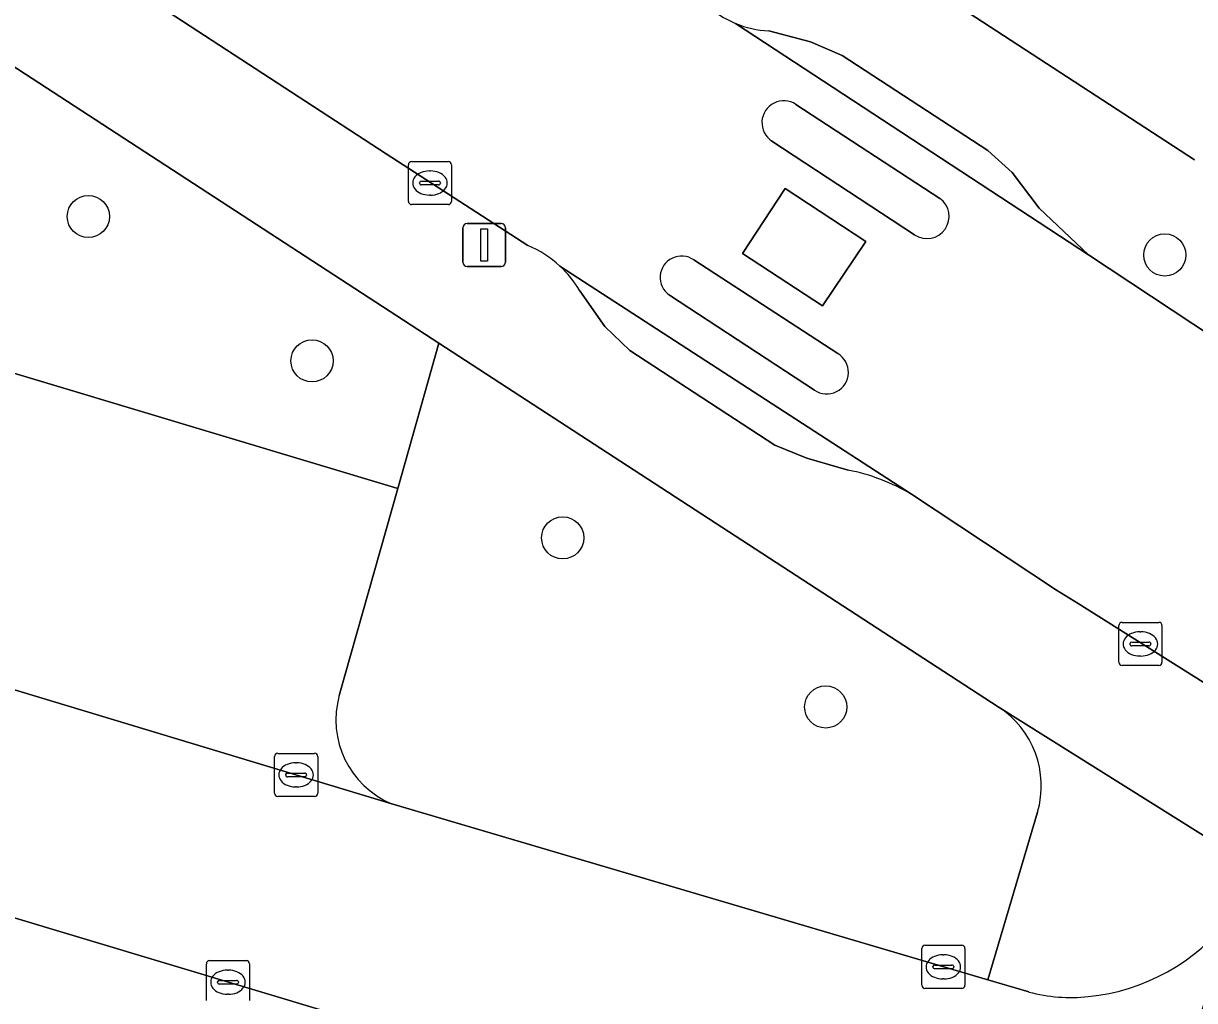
# Model space of a CAD drawing. Extents: x 162184 to 163154, y 385507 to 386516.
# Drawn here: x 162777.97 to 162805.12, y 386213.02 to 386235.69 of the extents above; entities that cross this region are included whole.
import ezdxf

# ---------------------------------------------------------------- set-up
doc = ezdxf.new("R2010")
doc.units = 0
for name, color, linetype in [('IMGEO_Boom', 7, 'Continuous'), ('IMGEO_Erf', 7, 'Continuous'), ('IMGEO_Groenvoorziening', 7, 'Continuous'), ('IMGEO_Kolk', 7, 'Continuous'), ('IMGEO_Lichtmast', 7, 'Continuous'), ('IMGEO_Parkeervlak_open', 7, 'Continuous'), ('IMGEO_Rijbaan_lokaal_gesloten', 7, 'Continuous'), ('IMGEO_Rijbaan_lokaal_open', 7, 'Continuous'), ('IMGEO_Verkeerseiland_open', 7, 'Continuous'), ('IMGEO_Voetpad_open', 7, 'Continuous')]:
    doc.layers.add(name, color=color, linetype=linetype)

msp = doc.modelspace()

# ---------------------------------------------------------------- linework, layer by layer
at = {"layer": 'IMGEO_Boom'}
for centre in [(162779.474, 386231.207), (162804.434, 386230.316), (162784.66, 386227.859), (162790.474, 386223.754), (162796.571, 386219.832)]:
    msp.add_circle(centre, 0.489, dxfattribs=at)
at = {"layer": 'IMGEO_Erf'}
msp.add_lwpolyline([(162732.367, 386361.489), (162726.815, 386365.179), (162725.455, 386363.095), (162689.488, 386307.968), (162695.171, 386304.265), (162697.61, 386302.685), (162711.738, 386293.458), (162766.229, 386257.869), (162771.924, 386254.15), (162776.446, 386251.199), (162778.287, 386250), (162805.125, 386232.524)], dxfattribs=at)
at = {"layer": 'IMGEO_Groenvoorziening'}
for points in [[(162743.549, 386234.741), (162744.259, 386237.638), (162786.65, 386224.899), (162787.604, 386228.272), (162776.216, 386235.679), (162774.422, 386232.951), (162735.341, 386245.037), (162730.989, 386230.496)], [(162800.571, 386219.838), (162787.604, 386228.272), (162786.65, 386224.899), (162785.293, 386220.102)], [(162786.507, 386217.588), (162800.328, 386213.502), (162801.485, 386217.389)]]:
    msp.add_lwpolyline(points, dxfattribs=at)
for centre, radius, start, end in [((162787.318, 386219.53), 2.105, 164.2254, 247.326), ((162799.38, 386217.998), 2.191, 343.8536, 57.0789)]:
    msp.add_arc(centre, radius, start, end, dxfattribs=at)
at = {"layer": 'IMGEO_Kolk'}
for p, q in [((162786.969, 386232.483), (162787.821, 386232.483)), ((162786.894, 386231.557), (162786.894, 386232.409)), ((162787.382, 386232.263), (162787.407, 386232.263)), ((162787.895, 386232.409), (162787.895, 386231.557)), ((162787.153, 386231.977), (162787.153, 386231.989)), ((162787.591, 386231.94), (162787.193, 386231.94)), ((162787.196, 386232.026), (162787.594, 386232.026)), ((162787.637, 386231.989), (162787.637, 386231.977)), ((162787.405, 386231.703), (162787.38, 386231.703)), ((162787.821, 386231.483), (162786.969, 386231.483)), ((162803.368, 386220.868), (162803.368, 386221.72)), ((162803.443, 386221.794), (162804.295, 386221.794)), ((162804.369, 386221.72), (162804.369, 386220.868)), ((162803.67, 386221.337), (162804.068, 386221.337)), ((162803.856, 386221.574), (162803.881, 386221.574)), ((162803.627, 386221.288), (162803.627, 386221.3)), ((162804.065, 386221.251), (162803.667, 386221.251)), ((162804.111, 386221.3), (162804.111, 386221.288)), ((162804.295, 386220.794), (162803.443, 386220.794)), ((162803.879, 386221.014), (162803.854, 386221.014)), ((162783.79, 386217.831), (162783.79, 386218.683)), ((162783.865, 386218.757), (162784.717, 386218.757)), ((162784.791, 386218.683), (162784.791, 386217.831)), ((162784.278, 386218.537), (162784.303, 386218.537)), ((162784.049, 386218.251), (162784.049, 386218.263)), ((162784.487, 386218.214), (162784.089, 386218.214)), ((162784.092, 386218.3), (162784.49, 386218.3)), ((162784.533, 386218.263), (162784.533, 386218.251)), ((162784.301, 386217.977), (162784.276, 386217.977)), ((162784.717, 386217.757), (162783.865, 386217.757)), ((162798.874, 386214.305), (162799.726, 386214.305)), ((162798.799, 386213.379), (162798.799, 386214.231)), ((162799.287, 386214.085), (162799.312, 386214.085)), ((162799.8, 386214.231), (162799.8, 386213.379)), ((162782.21, 386213.023), (162782.21, 386213.875)), ((162782.285, 386213.949), (162783.137, 386213.949)), ((162782.698, 386213.729), (162782.723, 386213.729)), ((162783.211, 386213.875), (162783.211, 386213.023)), ((162799.058, 386213.799), (162799.058, 386213.811)), ((162799.496, 386213.762), (162799.098, 386213.762)), ((162799.101, 386213.848), (162799.499, 386213.848)), ((162799.542, 386213.811), (162799.542, 386213.799)), ((162782.469, 386213.443), (162782.469, 386213.455)), ((162782.512, 386213.492), (162782.91, 386213.492)), ((162782.953, 386213.455), (162782.953, 386213.443)), ((162799.31, 386213.525), (162799.285, 386213.525)), ((162782.907, 386213.406), (162782.509, 386213.406)), ((162799.726, 386213.305), (162798.874, 386213.305)), ((162782.721, 386213.169), (162782.696, 386213.169))]:
    msp.add_line(p, q, dxfattribs=at)
for points in [[(162786.969, 386232.483), (162787.821, 386232.483)], [(162786.894, 386231.557), (162786.894, 386232.409)], [(162787.895, 386232.409), (162787.895, 386231.557)], [(162787.821, 386231.483), (162786.969, 386231.483)], [(162803.368, 386220.868), (162803.368, 386221.72)], [(162803.443, 386221.794), (162804.295, 386221.794)], [(162804.369, 386221.72), (162804.369, 386220.868)], [(162804.295, 386220.794), (162803.443, 386220.794)], [(162783.79, 386217.831), (162783.79, 386218.683)], [(162783.865, 386218.757), (162784.717, 386218.757)], [(162784.791, 386218.683), (162784.791, 386217.831)], [(162784.717, 386217.757), (162783.865, 386217.757)], [(162798.874, 386214.305), (162799.726, 386214.305)], [(162798.799, 386213.379), (162798.799, 386214.231)], [(162799.8, 386214.231), (162799.8, 386213.379)], [(162782.21, 386213.023), (162782.21, 386213.875)], [(162782.285, 386213.949), (162783.137, 386213.949)], [(162783.211, 386213.875), (162783.211, 386213.023)], [(162799.726, 386213.305), (162798.874, 386213.305)]]:
    msp.add_lwpolyline(points, dxfattribs=at)
for centre, radius, start, end in [((162786.971, 386232.407), 0.0765, 91.552, 178.448), ((162786.971, 386232.407), 0.0765, 91.552, 178.448), ((162787.819, 386232.407), 0.0765, 1.552, 88.448), ((162787.819, 386232.407), 0.0765, 1.552, 88.448), ((162787.193, 386231.986), 0.0403, 85.8775, 175.7526), ((162787.19, 386231.976), 0.0366, 178.938, 274.7102), ((162787.594, 386231.983), 0.043, 264.8664, 352.4533), ((162787.598, 386231.988), 0.0386, 1.7309, 96.639), ((162786.971, 386231.559), 0.0765, 181.552, 268.448), ((162786.971, 386231.559), 0.0765, 181.552, 268.448), ((162787.819, 386231.559), 0.0765, 271.552, 358.448), ((162787.819, 386231.559), 0.0765, 271.552, 358.448), ((162803.445, 386221.718), 0.0765, 91.552, 178.448), ((162803.445, 386221.718), 0.0765, 91.552, 178.448), ((162804.293, 386221.718), 0.0765, 1.552, 88.448), ((162804.293, 386221.718), 0.0765, 1.552, 88.448), ((162803.667, 386221.297), 0.0403, 85.8775, 175.7526), ((162804.072, 386221.299), 0.0386, 1.7309, 96.639), ((162803.664, 386221.287), 0.0366, 178.938, 274.7102), ((162804.068, 386221.294), 0.043, 264.8664, 352.4533), ((162803.445, 386220.87), 0.0765, 181.552, 268.448), ((162803.445, 386220.87), 0.0765, 181.552, 268.448), ((162804.293, 386220.87), 0.0765, 271.552, 358.448), ((162804.293, 386220.87), 0.0765, 271.552, 358.448), ((162783.867, 386218.681), 0.0765, 91.552, 178.448), ((162783.867, 386218.681), 0.0765, 91.552, 178.448), ((162784.715, 386218.681), 0.0765, 1.552, 88.448), ((162784.715, 386218.681), 0.0765, 1.552, 88.448), ((162784.089, 386218.26), 0.0403, 85.8775, 175.7526), ((162784.086, 386218.25), 0.0366, 178.938, 274.7102), ((162784.49, 386218.257), 0.043, 264.8664, 352.4533), ((162784.494, 386218.262), 0.0386, 1.7309, 96.639), ((162783.867, 386217.833), 0.0765, 181.552, 268.448), ((162783.867, 386217.833), 0.0765, 181.552, 268.448), ((162784.715, 386217.833), 0.0765, 271.552, 358.448), ((162784.715, 386217.833), 0.0765, 271.552, 358.448), ((162798.876, 386214.229), 0.0765, 91.552, 178.448), ((162798.876, 386214.229), 0.0765, 91.552, 178.448), ((162799.724, 386214.229), 0.0765, 1.552, 88.448), ((162799.724, 386214.229), 0.0765, 1.552, 88.448), ((162782.287, 386213.873), 0.0765, 91.552, 178.448), ((162782.287, 386213.873), 0.0765, 91.552, 178.448), ((162783.135, 386213.873), 0.0765, 1.552, 88.448), ((162783.135, 386213.873), 0.0765, 1.552, 88.448), ((162799.098, 386213.808), 0.0403, 85.8775, 175.7526), ((162799.095, 386213.798), 0.0366, 178.938, 274.7102), ((162799.499, 386213.805), 0.043, 264.8664, 352.4533), ((162799.503, 386213.81), 0.0386, 1.7309, 96.639), ((162782.509, 386213.452), 0.0403, 85.8775, 175.7526), ((162782.914, 386213.454), 0.0386, 1.7309, 96.639), ((162782.506, 386213.442), 0.0366, 178.938, 274.7102), ((162782.91, 386213.449), 0.043, 264.8664, 352.4533), ((162798.876, 386213.381), 0.0765, 181.552, 268.448), ((162798.876, 386213.381), 0.0765, 181.552, 268.448), ((162799.724, 386213.381), 0.0765, 271.552, 358.448), ((162799.724, 386213.381), 0.0765, 271.552, 358.448)]:
    msp.add_arc(centre, radius, start, end, dxfattribs=at)
for centre, major_axis, ratio, start_param, end_param in [((162787.381, 386231.983), (-0.387, 0.002), 0.722429, 4.712389, 7.853982), ((162787.406, 386231.983), (-0.39, 0.002), 0.717154, 1.570796, 4.712389), ((162803.855, 386221.294), (-0.387, 0.002), 0.722429, 4.712389, 7.853982), ((162803.88, 386221.294), (-0.39, 0.002), 0.717154, 1.570796, 4.712389), ((162784.277, 386218.257), (-0.387, 0.002), 0.722429, 4.712389, 7.853982), ((162784.302, 386218.257), (-0.39, 0.002), 0.717154, 1.570796, 4.712389), ((162799.286, 386213.805), (-0.387, 0.002), 0.722429, 4.712389, 7.853982), ((162799.311, 386213.805), (-0.39, 0.002), 0.717154, 1.570796, 4.712389), ((162782.697, 386213.449), (-0.387, 0.002), 0.722429, 4.712389, 7.853982), ((162782.722, 386213.449), (-0.39, 0.002), 0.717154, 1.570796, 4.712389)]:
    msp.add_ellipse(centre, major_axis=major_axis, ratio=ratio, start_param=start_param, end_param=end_param, dxfattribs=at)
at = {"layer": 'IMGEO_Lichtmast'}
for p, q in [((162788.156, 386230.146), (162788.156, 386230.946)), ((162788.156, 386230.946), (162788.156, 386230.146)), ((162788.256, 386231.046), (162789.046, 386231.046)), ((162789.046, 386231.046), (162788.256, 386231.046)), ((162789.146, 386230.946), (162789.146, 386230.146)), ((162789.146, 386230.146), (162789.146, 386230.946)), ((162789.046, 386230.046), (162788.256, 386230.046)), ((162788.256, 386230.046), (162789.046, 386230.046))]:
    msp.add_line(p, q, dxfattribs=at)
msp.add_lwpolyline([(162788.576, 386230.921), (162788.726, 386230.921), (162788.726, 386230.171), (162788.576, 386230.171), (162788.576, 386230.921)], dxfattribs=at)
for centre, start, end in [((162788.256, 386230.946), 90, 180), ((162788.256, 386230.946), 90, 180), ((162789.046, 386230.946), 0, 90), ((162789.046, 386230.946), 360, 90), ((162788.256, 386230.146), 180, 270), ((162788.256, 386230.146), 180, 270), ((162789.046, 386230.146), 270, 0), ((162789.046, 386230.146), 270, 0)]:
    msp.add_arc(centre, 0.1, start, end, dxfattribs=at)
at = {"layer": 'IMGEO_Parkeervlak_open'}
for points in [[(162785.293, 386220.102), (162786.65, 386224.899), (162744.259, 386237.638), (162743.549, 386234.741)], [(162741.125, 386231.297), (162786.507, 386217.588)]]:
    msp.add_lwpolyline(points, dxfattribs=at)
msp.add_arc((162787.318, 386219.53), 2.105, 164.2254, 247.326, dxfattribs=at)
at = {"layer": 'IMGEO_Rijbaan_lokaal_gesloten'}
for points in [[(162702.823, 386295.273), (162694.436, 386300.775), (162687.215, 386305.558), (162686.564, 386305.989), (162682.166, 386308.827), (162681.036, 386309.556), (162680.468, 386309.941), (162679.959, 386310.277), (162671.746, 386315.696), (162671.257, 386316.019), (162669.691, 386317.045), (162650.981, 386329.18), (162644.111, 386333.677), (162640.381, 386327.933), (162647.775, 386323.092), (162651.022, 386320.911), (162667.801, 386309.976), (162676.05, 386304.6), (162729.502, 386269.766), (162744.525, 386259.941), (162759.763, 386250), (162786.38, 386232.664), (162789.668, 386230.538)], [(162809.59, 386225.853), (162805.562, 386228.398), (162802.668, 386230.321), (162794.478, 386235.685)], [(162795.882, 386233.808), (162799.219, 386231.628)], [(162798.633, 386230.781), (162795.325, 386232.957)], [(162790.406, 386230.058), (162798.561, 386224.765), (162801.925, 386222.544), (162802.429, 386222.231), (162806.91, 386219.41), (162811.775, 386216.636), (162814.144, 386215.387), (162817.749, 386213.609)], [(162793.511, 386230.201), (162796.849, 386228.028)], [(162796.31, 386227.183), (162792.95, 386229.385)]]:
    msp.add_lwpolyline(points, dxfattribs=at)
msp.add_lwpolyline([(162795.632, 386231.855), (162797.499, 386230.628), (162796.5, 386229.138), (162794.639, 386230.35)], close=True, dxfattribs=at)
for centre, radius, start, end in [((162795.34, 386237.747), 2.235, 226.2742, 247.3191), ((162795.602, 386233.383), 0.509, 56.6385, 236.9501), ((162798.918, 386231.21), 0.515, 236.4594, 54.1854), ((162788.667, 386228.192), 2.55, 47.0207, 66.8988), ((162793.228, 386229.795), 0.495, 55.1557, 235.8272), ((162796.597, 386227.594), 0.502, 235.0471, 59.8877)]:
    msp.add_arc(centre, radius, start, end, dxfattribs=at)
at = {"layer": 'IMGEO_Rijbaan_lokaal_open'}
msp.add_lwpolyline([(162796.5, 386229.138), (162797.499, 386230.628), (162795.632, 386231.855), (162794.639, 386230.35)], close=True, dxfattribs=at)
for points in [[(162801.281, 386213.222), (162800.328, 386213.502), (162786.507, 386217.588), (162741.125, 386231.297)], [(162736.303, 386230.68), (162735.374, 386227.671), (162798.523, 386208.705), (162798.77, 386208.624), (162799.211, 386208.445), (162799.633, 386208.228), (162800.035, 386207.974), (162800.412, 386207.685), (162800.762, 386207.364), (162801.082, 386207.012), (162801.369, 386206.633), (162801.621, 386206.231), (162801.836, 386205.807), (162802.013, 386205.366), (162802.149, 386204.91), (162802.244, 386204.445), (162802.298, 386203.973), (162802.308, 386203.498), (162802.277, 386203.023), (162802.203, 386202.554), (162805.951, 386214.949)]]:
    msp.add_lwpolyline(points, dxfattribs=at)
for centre, radius, start, end in [((162802.193, 386217.825), 4.732, 275.6757, 322.5724), ((162802.259, 386216.915), 3.821, 255.1718, 276.0434)]:
    msp.add_arc(centre, radius, start, end, dxfattribs=at)
at = {"layer": 'IMGEO_Verkeerseiland_open'}
for points in [[(162794.478, 386235.685), (162802.668, 386230.321), (162801.523, 386231.401), (162800.893, 386232.229), (162800.333, 386232.738), (162796.95, 386234.941), (162796.22, 386235.255), (162795.252, 386235.511)], [(162799.219, 386231.628), (162795.882, 386233.808)], [(162795.325, 386232.957), (162798.633, 386230.781)], [(162798.561, 386224.765), (162790.406, 386230.058)], [(162796.849, 386228.028), (162793.511, 386230.201)], [(162790.871, 386229.484), (162791.452, 386228.659), (162792.027, 386228.1), (162795.389, 386225.904), (162796.13, 386225.606), (162797.093, 386225.324)], [(162792.95, 386229.385), (162796.31, 386227.183)]]:
    msp.add_lwpolyline(points, dxfattribs=at)
for centre, radius, start, end in [((162795.355, 386237.779), 2.27, 247.2661, 267.3943), ((162795.602, 386233.383), 0.509, 56.6385, 236.9501), ((162798.918, 386231.21), 0.515, 236.4594, 54.1854), ((162788.659, 386228.167), 2.575, 30.7635, 47.2587), ((162793.228, 386229.795), 0.495, 55.1557, 235.8272), ((162796.597, 386227.594), 0.502, 235.0471, 59.8877), ((162796.222, 386220.83), 4.578, 59.274, 79.0333)]:
    msp.add_arc(centre, radius, start, end, dxfattribs=at)
at = {"layer": 'IMGEO_Voetpad_open'}
for points in [[(162739.247, 386260.521), (162742.885, 386257.369), (162754.209, 386250), (162776.216, 386235.679), (162787.604, 386228.272), (162800.571, 386219.838), (162806.428, 386216.163), (162810.832, 386213.668), (162811.526, 386216.203), (162806.662, 386218.977), (162806.91, 386219.41), (162802.429, 386222.231)], [(162789.668, 386230.538), (162786.38, 386232.664), (162759.763, 386250), (162744.525, 386259.941)], [(162805.125, 386232.524), (162778.287, 386250), (162776.446, 386251.199), (162775.939, 386250), (162775.213, 386248.285), (162789.989, 386238.595), (162793.795, 386236.132)], [(162795.252, 386235.511), (162796.22, 386235.255), (162796.95, 386234.941), (162800.333, 386232.738), (162800.893, 386232.229), (162801.523, 386231.401), (162802.668, 386230.321), (162805.562, 386228.398), (162809.59, 386225.853)], [(162797.093, 386225.324), (162796.13, 386225.606), (162795.389, 386225.904), (162792.027, 386228.1), (162791.452, 386228.659), (162790.871, 386229.484)], [(162798.523, 386208.705), (162735.374, 386227.671)], [(162802.429, 386222.231), (162801.925, 386222.544), (162798.561, 386224.765)], [(162806.428, 386216.163), (162800.571, 386219.838)], [(162801.485, 386217.389), (162800.328, 386213.502), (162801.281, 386213.222)]]:
    msp.add_lwpolyline(points, dxfattribs=at)
for centre, radius, start, end in [((162795.34, 386237.747), 2.235, 226.2742, 247.3191), ((162795.355, 386237.779), 2.27, 247.2661, 267.3943), ((162788.667, 386228.192), 2.55, 47.0207, 66.8988), ((162788.659, 386228.167), 2.575, 30.7635, 47.2587), ((162796.222, 386220.83), 4.578, 59.274, 79.0333), ((162799.38, 386217.998), 2.191, 343.8536, 57.0789), ((162802.193, 386217.825), 4.732, 275.6757, 322.5724), ((162802.259, 386216.915), 3.821, 255.1718, 276.0434)]:
    msp.add_arc(centre, radius, start, end, dxfattribs=at)

doc.saveas('drawing.dxf')
